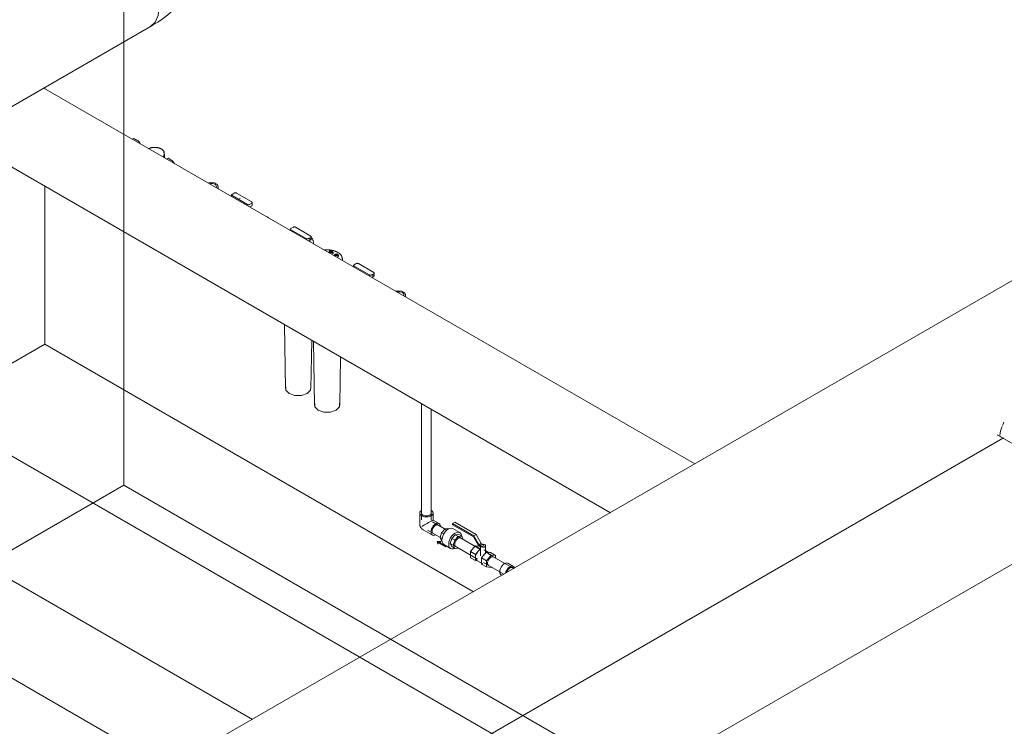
# Model space of a CAD drawing. Header units: metres. Extents: x -54598 to 1827199, y -329446 to -256744.
# Tile 384 of 474: x 222651 to 225827, y -301591 to -299312. Entities that reach past the tile are written whole.
import ezdxf

# ---------------------------------------------------------------- set-up
doc = ezdxf.new("R2010")
doc.units = ezdxf.units.M
for name, color, linetype, lineweight in [('A-WALL', 113, 'Continuous', 20), ('G-ANNO-SYMB', 7, 'Continuous', 9), ('M-EQPM', 7, 'Continuous', 20), ('P-PIPE', 7, 'Continuous', 20)]:
    doc.layers.add(name, color=color, linetype=linetype, lineweight=lineweight)
doc.styles.add('ISO_1.0', font='isocpeur.ttf')

# ---------------------------------------------------------------- blocks, each defined once
blk = doc.blocks.new('ADSK_СтальСварка_Врезка - Врезка стальная-737272-AKS44')
at = {"layer": 'P-PIPE', "color": 1}
for p, q in [((-13633.1, -10347.2), (-13720.7, -10296.6)), ((-13560.2, -10389.3), (-13633.1, -10347.2)), ((-13797.1, -10406.1), (-13699.6, -10462.4)), ((-13699.6, -10462.4), (-13626.7, -10504.4))]:
    blk.add_line(p, q, dxfattribs=at)
for points in [[(-13560.2, -10389.3, 0), (-13570, -10386.3, 0), (-13581.3, -10387.4, 0), (-13593.5, -10392.6, 0), (-13605.6, -10401.4, 0), (-13617, -10413.4, 0), (-13626.7, -10427.7, 0), (-13634.2, -10443.2, 0), (-13638.9, -10459, 0), (-13640.5, -10474, 0)], [(-13640.5, -10474, 0), (-13638.9, -10487.1, 0), (-13634.2, -10497.5, 0), (-13626.7, -10504.4, 0)]]:
    blk.add_polyline3d(points, dxfattribs=at)
blk = doc.blocks.new('Reflex_Fillsoft_II - Reflex Fillsoft II-543100-AKS44')
at = {"layer": 'M-EQPM', "color": 150}
for p, q in [((-16150, -9703.8), (-16154.4, -9701.3)), ((-16146.7, -9705.7), (-16151.9, -9702.7)), ((-16148.9, -9703.9), (-16151.7, -9702.3)), ((-16002.2, -9789.3), (-16002.2, -9785.6)), ((-15951.9, -9814.4), (-15953.1, -9817.5)), ((-15942.5, -9814.3), (-15949.6, -9814.3)), ((-15947.9, -9815.3), (-15947.9, -9817.4)), ((-15942, -9817.5), (-15941.6, -9816.1)), ((-15939, -9817.5), (-15940.2, -9814.4)), ((-15934.2, -9824.6), (-15935.4, -9827.7)), ((-15924.8, -9824.5), (-15931.9, -9824.5)), ((-15930.2, -9825.5), (-15930.2, -9827.6)), ((-15921.3, -9827.7), (-15922.5, -9824.6)), ((-15908.9, -9843.2), (-15908.9, -9839.5)), ((-16095.4, -10050.7), (-16092.2, -10256.1)), ((-16010.2, -10256.1), (-16007.8, -10101.9)), ((-16002.1, -10104.6), (-15998.9, -10310)), ((-15916.9, -10310), (-15914.5, -10155.2))]:
    blk.add_line(p, q, dxfattribs=at)
for points in [[(-16002.2, -9785.6, 0), (-16002.3, -9784.3, 0), (-16002.4, -9782.9, 0), (-16002.6, -9781.6, 0), (-16003, -9780.2, 0), (-16003.4, -9778.9, 0), (-16003.9, -9777.6, 0), (-16004.4, -9776.4, 0), (-16005.1, -9775.1, 0), (-16005.8, -9773.9, 0), (-16006.6, -9772.8, 0), (-16007.5, -9771.6, 0), (-16008.5, -9770.5, 0), (-16009.5, -9769.5, 0), (-16010.5, -9768.5, 0)], [(-15908.9, -9839.5, 0), (-15908.9, -9838.2, 0), (-15909.1, -9836.8, 0), (-15909.3, -9835.4, 0), (-15909.6, -9834.1, 0), (-15910, -9832.8, 0), (-15910.5, -9831.5, 0), (-15911.1, -9830.3, 0), (-15911.8, -9829, 0), (-15912.5, -9827.8, 0), (-15913.3, -9826.7, 0), (-15914.2, -9825.5, 0), (-15915.1, -9824.4, 0), (-15916.1, -9823.4, 0), (-15917.2, -9822.3, 0), (-15918.3, -9821.3, 0), (-15919.5, -9820.4, 0), (-15920.7, -9819.5, 0), (-15922, -9818.6, 0), (-15923.4, -9817.7, 0), (-15924.8, -9816.9, 0), (-15926.2, -9816.2, 0), (-15927.7, -9815.4, 0), (-15929.2, -9814.7, 0), (-15930.8, -9814.1, 0), (-15932.4, -9813.4, 0), (-15934, -9812.9, 0), (-15935.7, -9812.3, 0), (-15937.4, -9811.8, 0), (-15939.1, -9811.4, 0), (-15940.8, -9811, 0), (-15942.6, -9810.6, 0), (-15944.4, -9810.2, 0), (-15946.2, -9810, 0), (-15948, -9809.7, 0), (-15949.9, -9809.5, 0), (-15951.7, -9809.3, 0), (-15953.6, -9809.2, 0), (-15955.5, -9809.1, 0), (-15957.4, -9809.1, 0), (-15959.2, -9809.1, 0), (-15961.1, -9809.2, 0), (-15963, -9809.3, 0), (-15964.8, -9809.4, 0), (-15966.7, -9809.6, 0)], [(-15941.8, -9817.6, 0), (-15940.2, -9814.2, 0), (-15944.5, -9811.8, 0), (-15950.3, -9812.7, 0)], [(-15953.1, -9817.5, 0), (-15953, -9817.3, 0), (-15952.3, -9816.3, 0)], [(-15950.3, -9812.7, 0), (-15951.8, -9816, 0), (-15947.6, -9818.5, 0), (-15941.8, -9817.6, 0)], [(-15949.6, -9813.1, 0), (-15949.6, -9817.2, 0), (-15942.5, -9817.2, 0)], [(-15942.5, -9817.2, 0), (-15942.5, -9813.1, 0), (-15949.6, -9813.1, 0)], [(-15944.1, -9817.4, 0), (-15944.1, -9815.3, 0), (-15947.9, -9815.3, 0)], [(-15944.7, -9817.1, 0), (-15945.3, -9816.9, 0), (-15946, -9816.9, 0), (-15946.7, -9816.9, 0), (-15947.3, -9817.1, 0)], [(-15940.9, -9821.3, 0), (-15942.4, -9822, 0), (-15944.1, -9822.4, 0)], [(-15939, -9817.3, 0), (-15938.8, -9818.4, 0), (-15939, -9819.5, 0), (-15939.7, -9820.5, 0), (-15940.9, -9821.3, 0)], [(-15935.4, -9827.7, 0), (-15935.3, -9827.5, 0), (-15934.6, -9826.5, 0)], [(-15932.6, -9822.9, 0), (-15934.1, -9826.2, 0), (-15929.9, -9828.7, 0), (-15924.1, -9827.8, 0)], [(-15924.1, -9827.8, 0), (-15922.5, -9824.4, 0), (-15926.8, -9822, 0), (-15932.6, -9822.9, 0)], [(-15931.9, -9823.3, 0), (-15931.9, -9827.4, 0), (-15924.8, -9827.4, 0)], [(-15924.8, -9827.4, 0), (-15924.8, -9823.3, 0), (-15931.9, -9823.3, 0)], [(-15926, -9826.3, 0), (-15926.5, -9825.5, 0), (-15930.2, -9825.5, 0)], [(-15927, -9827.3, 0), (-15927.7, -9827.1, 0), (-15928.3, -9827.1, 0), (-15929, -9827.1, 0), (-15929.7, -9827.3, 0)], [(-15923.2, -9831.6, 0), (-15924.7, -9832.2, 0), (-15926.5, -9832.6, 0)], [(-15921.3, -9827.5, 0), (-15921.1, -9828.6, 0), (-15921.3, -9829.7, 0), (-15922.1, -9830.7, 0), (-15923.2, -9831.6, 0)], [(-16091.2, -10250.8, 0), (-16090.8, -10262.1, 0), (-16080.2, -10272.7, 0), (-16061.8, -10278.8, 0), (-16040.6, -10278.8, 0), (-16022.2, -10272.7, 0)], [(-16022.2, -10272.7, 0), (-16011.6, -10262.1, 0), (-16011.1, -10251.2, 0)], [(-15997.9, -10304.7, 0), (-15997.5, -10315.9, 0), (-15986.9, -10326.6, 0), (-15968.5, -10332.7, 0), (-15947.3, -10332.7, 0), (-15928.9, -10326.6, 0)], [(-15928.9, -10326.6, 0), (-15918.3, -10315.9, 0), (-15917.7, -10305, 0)]]:
    blk.add_polyline3d(points, dxfattribs=at)
blk = doc.blocks.new('ADSK_Полипропилен_Тройник - Универсальный-675123-AKS44')
at = {"layer": 'P-PIPE', "color": 150}
for p, q in [((-15707.4, -9959.2), (-15705.2, -9955.4)), ((-15705, -9960.9), (-15705, -9953.4))]:
    blk.add_line(p, q, dxfattribs=at)
for points in [[(-15705.2, -9955.3, 0), (-15707.3, -9947.8, 0), (-15716.7, -9942.4, 0), (-15729.8, -9941.2, 0), (-15736.5, -9942.4, 0)], [(-15715.2, -9946.9, 0), (-15718.5, -9945.4, 0), (-15722.3, -9944.5, 0), (-15726.5, -9944.2, 0), (-15730.6, -9944.5, 0), (-15732.6, -9944.9, 0)], [(-15711, -9955.8, 0), (-15710.5, -9953.4, 0), (-15711, -9951, 0), (-15712.6, -9948.8, 0), (-15715.2, -9946.9, 0)]]:
    blk.add_polyline3d(points, dxfattribs=at)
blk = doc.blocks.new('Reflex_Fillset - Reflex _Fillset_-543101-AKS44')
at = {"layer": 'M-EQPM', "color": 150}
for p, q in [((-16585.9, -9452.3), (-16581.6, -9449.7)), ((-16581.6, -9449.7), (-16568.8, -9457.1)), ((-16565.6, -9460.1), (-16561, -9466.4)), ((-16483.2, -9500.8), (-16483.2, -9497.9)), ((-16482.2, -9512.2), (-16482.2, -9500.8)), ((-16474.6, -9515.3), (-16471.2, -9513.4)), ((-16471.2, -9513.4), (-16458.5, -9520.7)), ((-16455.3, -9523.8), (-16450.5, -9530.4))]:
    blk.add_line(p, q, dxfattribs=at)
for points in [[(-16568.8, -9457.1, 0), (-16567.7, -9457.9, 0), (-16566.6, -9458.9, 0), (-16565.6, -9460.1, 0)], [(-16483.2, -9497.9, 0), (-16483.2, -9497.1, 0), (-16483.3, -9496.2, 0), (-16483.4, -9495.4, 0), (-16483.6, -9494.5, 0), (-16483.9, -9493.7, 0), (-16484.2, -9492.9, 0), (-16484.6, -9492.1, 0), (-16485, -9491.4, 0), (-16485.5, -9490.6, 0), (-16486, -9489.9, 0), (-16486.5, -9489.2, 0), (-16487.1, -9488.5, 0), (-16487.7, -9487.8, 0), (-16488.4, -9487.2, 0), (-16489.1, -9486.5, 0), (-16489.9, -9485.9, 0), (-16490.6, -9485.4, 0), (-16491.4, -9484.8, 0), (-16492.3, -9484.3, 0), (-16493.2, -9483.8, 0), (-16494.1, -9483.3, 0), (-16495, -9482.8, 0), (-16496, -9482.4, 0), (-16496.9, -9482, 0), (-16497.9, -9481.6, 0), (-16499, -9481.2, 0), (-16500, -9480.9, 0), (-16501.1, -9480.6, 0), (-16502.2, -9480.3, 0), (-16503.3, -9480, 0), (-16504.4, -9479.8, 0), (-16505.5, -9479.6, 0), (-16506.7, -9479.4, 0), (-16507.8, -9479.2, 0), (-16509, -9479.1, 0), (-16510.2, -9479, 0), (-16511.3, -9478.9, 0), (-16512.5, -9478.9, 0), (-16513.7, -9478.8, 0), (-16514.9, -9478.8, 0), (-16516.1, -9478.9, 0), (-16517.3, -9478.9, 0), (-16518.4, -9479, 0), (-16519.6, -9479.1, 0), (-16520.8, -9479.3, 0), (-16521.9, -9479.5, 0), (-16523, -9479.6, 0), (-16524.2, -9479.9, 0), (-16525.3, -9480.1, 0), (-16526.4, -9480.4, 0), (-16527.5, -9480.7, 0), (-16528.5, -9481, 0), (-16529.6, -9481.4, 0), (-16530.6, -9481.7, 0), (-16531.6, -9482.1, 0), (-16532.6, -9482.6, 0)], [(-16486, -9509.5, 0), (-16482.6, -9503.6, 0), (-16484.5, -9493.8, 0)], [(-16486.7, -9508.9, 0), (-16483.6, -9503.6, 0), (-16483.9, -9497.1, 0)], [(-16458.5, -9520.7, 0), (-16457.4, -9521.5, 0), (-16456.3, -9522.6, 0), (-16455.3, -9523.8, 0)]]:
    blk.add_polyline3d(points, dxfattribs=at)
blk = doc.blocks.new('ADSK_Полипропилен_Тройник - Универсальный-V409-AKS44')
at = {"layer": 'P-PIPE', "color": 150}
blk.add_line((-16309.6, -9611.8), (-16309.6, -9604.4), dxfattribs=at)
for points in [[(-16312, -9610.1, 0), (-16309.8, -9606.3, 0), (-16311.9, -9598.7, 0), (-16321.3, -9593.3, 0), (-16334.4, -9592.1, 0), (-16341, -9593.4, 0)], [(-16319.7, -9597.8, 0), (-16323.1, -9596.4, 0), (-16326.9, -9595.4, 0), (-16331.1, -9595.1, 0), (-16335.2, -9595.4, 0), (-16337.2, -9595.8, 0)], [(-16315.6, -9606.8, 0), (-16315.1, -9604.4, 0), (-16315.6, -9602, 0), (-16317.2, -9599.8, 0), (-16319.7, -9597.8, 0)]]:
    blk.add_polyline3d(points, dxfattribs=at)
blk = doc.blocks.new('ADSK_Полипропилен_Отвод - Универсальный-675131-AKS44')
at = {"layer": 'P-PIPE', "color": 150}
for p, q in [((-15659.5, -10658.3), (-15659.5, -10693)), ((-15653.5, -10660.7), (-15654, -10658.3)), ((-15651.9, -10663), (-15653.5, -10660.7)), ((-15649.3, -10664.9), (-15651.9, -10663)), ((-15616.5, -10680.6), (-15616.5, -10658.3)), ((-15616.5, -10680.6), (-15616.6, -10680.7)), ((-15597.2, -10691.8), (-15616.5, -10680.6)), ((-15648.8, -10711.7), (-15618.7, -10729))]:
    blk.add_line(p, q, dxfattribs=at)
for points in [[(-15654.1, -10650.1, 0), (-15656.6, -10652.1, 0), (-15658.8, -10655.1, 0), (-15659.5, -10658.3, 0), (-15658.8, -10661.6, 0), (-15656.6, -10664.6, 0), (-15653.2, -10667.1, 0), (-15648.8, -10669.1, 0), (-15643.6, -10670.3, 0), (-15638, -10670.8, 0), (-15632.4, -10670.3, 0), (-15627.3, -10669.1, 0), (-15622.8, -10667.1, 0)], [(-15622, -10658.3, 0), (-15622.6, -10660.7, 0), (-15624.2, -10663, 0), (-15626.7, -10664.9, 0), (-15630, -10666.3, 0), (-15633.9, -10667.3, 0), (-15638, -10667.6, 0), (-15642.2, -10667.3, 0), (-15646, -10666.3, 0), (-15649.3, -10664.9, 0)], [(-15622.8, -10667.1, 0), (-15619.4, -10664.6, 0), (-15617.2, -10661.6, 0), (-15616.5, -10658.3, 0), (-15617.2, -10655.1, 0), (-15619.4, -10652.1, 0), (-15621.9, -10650.1, 0)], [(-15659.5, -10693, 0), (-15659.5, -10693.8, 0), (-15659.5, -10694.5, 0), (-15659.4, -10695.2, 0), (-15659.3, -10695.8, 0), (-15659.2, -10696.4, 0), (-15659.1, -10697, 0), (-15659, -10697.6, 0), (-15658.9, -10698.2, 0), (-15658.7, -10698.7, 0), (-15658.6, -10699.3, 0), (-15658.4, -10699.8, 0), (-15658.3, -10700.3, 0), (-15658.1, -10700.8, 0), (-15657.9, -10701.3, 0), (-15657.7, -10701.7, 0), (-15657.5, -10702.2, 0), (-15657.3, -10702.6, 0), (-15657, -10703.1, 0), (-15656.8, -10703.5, 0), (-15656.5, -10704, 0), (-15656.3, -10704.4, 0), (-15656, -10704.8, 0), (-15655.7, -10705.2, 0), (-15655.4, -10705.6, 0), (-15655.1, -10706, 0), (-15654.8, -10706.4, 0), (-15654.5, -10706.8, 0), (-15654.2, -10707.2, 0), (-15653.8, -10707.7, 0), (-15653.4, -10708.1, 0), (-15653, -10708.4, 0), (-15652.6, -10708.8, 0), (-15652.2, -10709.2, 0), (-15651.7, -10709.6, 0), (-15651.2, -10710, 0), (-15650.7, -10710.4, 0), (-15650.1, -10710.8, 0), (-15649.6, -10711.2, 0), (-15648.9, -10711.6, 0), (-15648.8, -10711.7, 0)], [(-15653.2, -10701.8, 0), (-15650.4, -10700.2, 0), (-15647.3, -10698.4, 0), (-15643.7, -10696.3, 0), (-15639.8, -10694.1, 0), (-15635.6, -10691.7, 0), (-15631.2, -10689.1, 0), (-15626.8, -10686.6, 0), (-15622.8, -10684.3, 0)], [(-15608, -10692.8, 0), (-15611.9, -10695.7, 0), (-15615.6, -10699.6, 0), (-15618.7, -10704.2, 0), (-15621.1, -10709.2, 0), (-15622.6, -10714.3, 0), (-15623.2, -10719.2, 0), (-15622.6, -10723.4, 0), (-15621.1, -10726.8, 0), (-15618.7, -10729, 0), (-15615.6, -10730, 0), (-15611.9, -10729.6, 0), (-15608.9, -10728.5, 0)], [(-15622.8, -10684.3, 0), (-15619.7, -10682.5, 0), (-15617.6, -10681.3, 0), (-15616.6, -10680.7, 0)], [(-15619.3, -10716.9, 0), (-15618.9, -10713.3, 0), (-15617.8, -10709.5, 0), (-15616, -10705.8, 0), (-15613.6, -10702.3, 0), (-15610.9, -10699.5, 0), (-15608, -10697.3, 0), (-15605, -10696.1, 0), (-15602.3, -10695.8, 0), (-15600, -10696.5, 0)], [(-15592.8, -10700.6, 0), (-15593.3, -10697.4, 0), (-15594.8, -10694, 0), (-15597.2, -10691.8, 0), (-15600.4, -10690.8, 0), (-15604, -10691.2, 0), (-15608, -10692.8, 0)], [(-15616, -10724.3, 0), (-15617.8, -10722.6, 0), (-15618.9, -10720.1, 0), (-15619.3, -10716.9, 0)]]:
    blk.add_polyline3d(points, dxfattribs=at)
blk = doc.blocks.new('Tecofi_CA1103_Клапан обратный пружинный - Клапан обратный муфтовый_CA 1103-675972-AKS44')
at = {"layer": 'P-PIPE', "color": 150}
for p, q in [((-15593.6, -10737.2), (-15588.9, -10721.4)), ((-15588.9, -10721.4), (-15577.5, -10709.4)), ((-15582, -10725.4), (-15588.9, -10721.4)), ((-15577.5, -10709.4), (-15566.2, -10708.3)), ((-15577.5, -10709.4), (-15571.5, -10712.9)), ((-15556.4, -10740.2), (-15545, -10728.2)), ((-15530.3, -10721.2), (-15552.5, -10708.3)), ((-15545, -10728.2), (-15533.6, -10727.1)), ((-15545, -10728.2), (-15535.1, -10733.9)), ((-15523.7, -10732.8), (-15535.1, -10733.9)), ((-15533.6, -10727.1), (-15523.7, -10732.8)), ((-15519, -10743.2), (-15523.7, -10732.8)), ((-15598.1, -10750.2), (-15603, -10750)), ((-15603, -10750), (-15602, -10752.6)), ((-15603, -10751.7), (-15603, -10750)), ((-15602, -10754.2), (-15603, -10751.7)), ((-15602, -10752.6), (-15600.8, -10756.9)), ((-15602, -10754.2), (-15602, -10752.6)), ((-15600.8, -10758.5), (-15602, -10754.2)), ((-15600.8, -10756.9), (-15599.2, -10752.7)), ((-15599.2, -10754.3), (-15600.8, -10758.5)), ((-15600.8, -10758.5), (-15600.8, -10756.9)), ((-15599.2, -10752.7), (-15576.6, -10765.8)), ((-15599.2, -10754.3), (-15599.2, -10752.7)), ((-15576.6, -10767.4), (-15599.2, -10754.3)), ((-15591.7, -10750.3), (-15598.1, -10750.2)), ((-15598.1, -10751.9), (-15598.1, -10750.2)), ((-15597.8, -10751.9), (-15594.3, -10751.6)), ((-15575.2, -10764.9), (-15597.8, -10751.9)), ((-15594.3, -10751.6), (-15591.7, -10750.3)), ((-15594.3, -10753.2), (-15594.3, -10751.6)), ((-15594.3, -10751.9), (-15591.7, -10752)), ((-15591.7, -10752), (-15594.3, -10753.2)), ((-15588.9, -10747.7), (-15593.6, -10737.2)), ((-15593.6, -10737.2), (-15587.6, -10740.7)), ((-15591.7, -10750.3), (-15591.7, -10752)), ((-15582, -10759.4), (-15559.8, -10772.3)), ((-15576.6, -10765.8), (-15575.2, -10764.9)), ((-15575.2, -10766.6), (-15575.2, -10764.9)), ((-15561.1, -10756), (-15556.4, -10740.2)), ((-15556.4, -10766.4), (-15561.1, -10756)), ((-15561.1, -10756), (-15551.2, -10761.7)), ((-15546.5, -10745.9), (-15556.4, -10740.2)), ((-15546.5, -10745.9), (-15551.2, -10761.7)), ((-15551.2, -10761.7), (-15546.5, -10772.1)), ((-15535.1, -10733.9), (-15546.5, -10745.9)), ((-15576.6, -10765.7), (-15575.2, -10766.6)), ((-15576.6, -10767.4), (-15576.6, -10765.8)), ((-15575.2, -10766.6), (-15576.6, -10767.4)), ((-15556.4, -10766.4), (-15546.5, -10772.1)), ((-15546.5, -10772.1), (-15535.1, -10771))]:
    blk.add_line(p, q, dxfattribs=at)
for points in [[(-15588.1, -10745.9, 0), (-15587.4, -10739.3, 0), (-15585.3, -10732.3, 0), (-15582, -10725.4, 0), (-15577.7, -10719, 0), (-15572.7, -10713.7, 0), (-15567.3, -10709.8, 0), (-15561.9, -10707.5, 0), (-15556.8, -10707, 0), (-15552.5, -10708.3, 0)], [(-15524.3, -10732.2, 0), (-15524.9, -10728.9, 0), (-15526.9, -10724.3, 0), (-15530.3, -10721.2, 0), (-15534.6, -10719.9, 0), (-15539.6, -10720.4, 0), (-15545, -10722.7, 0), (-15550.4, -10726.6, 0), (-15555.4, -10731.9, 0), (-15559.8, -10738.2, 0), (-15563.1, -10745.1, 0), (-15565.2, -10752.1, 0), (-15565.9, -10758.8, 0)], [(-15582, -10759.4, 0), (-15585.3, -10756.4, 0), (-15587.4, -10751.8, 0), (-15588.1, -10745.9, 0)], [(-15565.9, -10758.8, 0), (-15565.2, -10764.6, 0), (-15563.1, -10769.2, 0), (-15559.8, -10772.3, 0), (-15555.4, -10773.6, 0), (-15550.4, -10773.1, 0), (-15547.2, -10772, 0)], [(-15546.4, -10759, 0), (-15546, -10755.4, 0), (-15544.9, -10751.6, 0), (-15543.1, -10747.8, 0), (-15540.8, -10744.4, 0), (-15538, -10741.5, 0), (-15535.1, -10739.4, 0), (-15532.2, -10738.2, 0), (-15529.4, -10737.9, 0), (-15527.1, -10738.6, 0)], [(-15543.1, -10766.3, 0), (-15544.9, -10764.6, 0), (-15546, -10762.2, 0), (-15546.4, -10759, 0)]]:
    blk.add_polyline3d(points, dxfattribs=at)
blk = doc.blocks.new('Tecofi_BS1143_Кран шаровый - Кран шаровый_BS 1143-676145-AKS44')
at = {"layer": 'P-PIPE', "color": 150}
for p, q in [((-15553.6, -10692), (-15546.5, -10687.9)), ((-15553.6, -10696.1), (-15553.6, -10692)), ((-15484.7, -10731.8), (-15553.6, -10692)), ((-15486.1, -10735), (-15553.6, -10696.1)), ((-15546.5, -10687.9), (-15477.6, -10727.7)), ((-15484.7, -10731.8), (-15477.6, -10727.7)), ((-15468.4, -10759.9), (-15484.7, -10731.8)), ((-15477.6, -10727.7), (-15461.3, -10755.9)), ((-15496, -10782.3), (-15481.1, -10763.8)), ((-15486.1, -10735), (-15469.9, -10763.2)), ((-15481.1, -10763.8), (-15466.5, -10765.1)), ((-15464.9, -10773.2), (-15481.1, -10763.8)), ((-15469.9, -10763.2), (-15463, -10767.1)), ((-15468.4, -10759.9), (-15461.3, -10755.9)), ((-15458.8, -10765.5), (-15468.4, -10759.9)), ((-15463.3, -10763.4), (-15463.3, -10795.6)), ((-15461.3, -10755.9), (-15451.7, -10761.4)), ((-15451.7, -10761.4), (-15458.8, -10765.5)), ((-15447.3, -10789.1), (-15447.3, -10763.4)), ((-15496, -10802.1), (-15496, -10782.3)), ((-15479.7, -10791.7), (-15496, -10782.3)), ((-15464.9, -10773.2), (-15479.7, -10791.7)), ((-15479.7, -10791.7), (-15479.7, -10811.5)), ((-15463, -10773.4), (-15464.9, -10773.2)), ((-15460.5, -10802.8), (-15445.7, -10784.3)), ((-15435.2, -10785.9), (-15451.8, -10776.3)), ((-15445.7, -10784.3), (-15430.8, -10785.6)), ((-15429.4, -10793.7), (-15445.7, -10784.3)), ((-15429.4, -10793.7), (-15444.3, -10812.1)), ((-15430.8, -10785.6), (-15414.6, -10795)), ((-15414.6, -10795), (-15429.4, -10793.7)), ((-15414.6, -10803.8), (-15414.6, -10795)), ((-15479.7, -10811.5), (-15496, -10802.1)), ((-15479.7, -10811.5), (-15474.6, -10812)), ((-15475.4, -10811.2), (-15456.2, -10822.3)), ((-15460.5, -10822.6), (-15460.5, -10802.8)), ((-15444.3, -10812.1), (-15460.5, -10802.8)), ((-15444.3, -10831.9), (-15460.5, -10822.6)), ((-15444.3, -10812.1), (-15444.3, -10831.9)), ((-15444.3, -10831.9), (-15429.4, -10833.3))]:
    blk.add_line(p, q, dxfattribs=at)
for points in [[(-15463.3, -10763.4, 0), (-15463, -10764.6, 0), (-15462.2, -10765.7, 0), (-15460.9, -10766.7, 0), (-15459.3, -10767.4, 0), (-15457.3, -10767.9, 0), (-15455.3, -10768.1, 0), (-15453.2, -10767.9, 0), (-15451.3, -10767.4, 0), (-15449.6, -10766.7, 0)], [(-15460.9, -10760.2, 0), (-15462.2, -10761.1, 0), (-15463, -10762.2, 0)], [(-15449.6, -10766.7, 0), (-15448.3, -10765.7, 0), (-15447.5, -10764.6, 0), (-15447.3, -10763.4, 0), (-15447.5, -10762.2, 0), (-15448.3, -10761.1, 0), (-15449.6, -10760.2, 0), (-15451.3, -10759.4, 0), (-15453.2, -10759, 0), (-15455.3, -10758.8, 0), (-15457.3, -10759, 0), (-15459.3, -10759.4, 0), (-15460.9, -10760.2, 0)], [(-15479.7, -10801.6, 0), (-15479.2, -10796.9, 0), (-15477.7, -10791.9, 0), (-15475.4, -10787, 0), (-15472.3, -10782.5, 0), (-15468.7, -10778.7, 0), (-15464.9, -10775.9, 0), (-15463, -10774.9, 0)], [(-15475.4, -10811.2, 0), (-15477.7, -10809, 0), (-15479.2, -10805.7, 0), (-15479.7, -10801.6, 0)], [(-15440.7, -10820, 0), (-15440.4, -10816.4, 0), (-15439.2, -10812.6, 0), (-15437.4, -10808.9, 0), (-15435.1, -10805.4, 0), (-15432.4, -10802.5, 0), (-15429.4, -10800.4, 0), (-15426.5, -10799.2, 0), (-15423.8, -10798.9, 0), (-15421.4, -10799.6, 0)], [(-15437.4, -10827.3, 0), (-15439.2, -10825.7, 0), (-15440.4, -10823.2, 0), (-15440.7, -10820, 0)]]:
    blk.add_polyline3d(points, dxfattribs=at)
blk = doc.blocks.new('DSI_КрыльчатыеСчетчикиХолоднойВоды_Стандарт_Тепловодомер - DN25_IP54_Металлический_260_Класс_В-543109-AKS44')
at = {"layer": 'P-PIPE', "color": 150}
blk.add_line((-15356.3, -10837.2), (-15359.9, -10835.1), dxfattribs=at)
blk = doc.blocks.new('ADSK_Полипропилен_Муфта переходная - Переходной-675117-AKS44')
at = {"layer": 'P-PIPE', "color": 150}
for p, q in [((-15357.5, -10830.2), (-15375.2, -10820)), ((-15396.7, -10857.2), (-15393.8, -10858.9)), ((-15355.3, -10836.6), (-15359.8, -10834.1))]:
    blk.add_line(p, q, dxfattribs=at)
for points in [[(-15401.1, -10847.4, 0), (-15400.6, -10842.5, 0), (-15399.1, -10837.4, 0), (-15396.7, -10832.4, 0), (-15393.5, -10827.8, 0), (-15389.9, -10823.9, 0), (-15385.9, -10821, 0), (-15382, -10819.4, 0), (-15378.3, -10819, 0), (-15375.2, -10820, 0)], [(-15396.7, -10857.2, 0), (-15399.1, -10855, 0), (-15400.6, -10851.6, 0), (-15401.1, -10847.4, 0)], [(-15353.6, -10835.8, 0), (-15355.1, -10832.4, 0), (-15357.5, -10830.2, 0), (-15360.7, -10829.2, 0), (-15364.3, -10829.6, 0), (-15368.3, -10831.2, 0), (-15372.2, -10834.1, 0), (-15375.9, -10838, 0), (-15379, -10842.6, 0), (-15381.4, -10847.6, 0), (-15382.9, -10852.6, 0)], [(-15379.6, -10850.6, 0), (-15378.7, -10847.9, 0), (-15376.8, -10843.9, 0), (-15374.3, -10840.2, 0), (-15371.4, -10837.2, 0), (-15368.3, -10834.9, 0), (-15365.2, -10833.6, 0), (-15362.3, -10833.3, 0), (-15359.8, -10834.1, 0)]]:
    blk.add_polyline3d(points, dxfattribs=at)
blk = doc.blocks.new('ADSK_Кран шаровой ППР_DN20-63 - Кран шаровый ППР 32-681049-AKS44')
at = {"layer": 'P-PIPE'}
for p, q in [((-16076.2, -9742.4), (-16076.2, -9746.6)), ((-16067.6, -9736.3), (-16074.7, -9740.4)), ((-16074.7, -9744.4), (-16025.2, -9773)), ((-16011.1, -9764.9), (-16060.6, -9736.3)), ((-16018.2, -9773), (-16011.1, -9768.9)), ((-16011.1, -9777.1), (-16017.2, -9780.6)), ((-16014, -9782.5), (-16014, -9773)), ((-16009.6, -9775.1), (-16009.6, -9766.9))]:
    blk.add_line(p, q, dxfattribs=at)
for points in [[(-16074.7, -9740.4, 0), (-16075.5, -9741, 0), (-16076, -9741.7, 0), (-16076.2, -9742.4, 0), (-16076, -9743.1, 0), (-16075.5, -9743.8, 0), (-16074.7, -9744.4, 0)], [(-16060.6, -9736.3, 0), (-16061.6, -9735.8, 0), (-16062.8, -9735.5, 0), (-16064.1, -9735.4, 0), (-16065.4, -9735.5, 0), (-16066.6, -9735.8, 0), (-16067.6, -9736.3, 0)], [(-16025.2, -9773, 0), (-16024.2, -9773.5, 0), (-16023, -9773.8, 0), (-16021.7, -9773.9, 0), (-16020.4, -9773.8, 0), (-16019.2, -9773.5, 0), (-16018.2, -9773, 0)], [(-16011.1, -9768.9, 0), (-16010.3, -9768.3, 0), (-16009.8, -9767.6, 0), (-16009.6, -9766.9, 0), (-16009.8, -9766.1, 0), (-16010.3, -9765.5, 0), (-16011.1, -9764.9, 0)], [(-16010.3, -9773.6, 0), (-16009.8, -9774.3, 0), (-16009.6, -9775.1, 0), (-16009.8, -9775.8, 0), (-16010.3, -9776.5, 0), (-16011.1, -9777.1, 0)]]:
    blk.add_polyline3d(points, dxfattribs=at)
blk = doc.blocks.new('ADSK_Кран шаровой ППР_DN20-63 - Кран шаровый ППР 32-V410-AKS44')
at = {"layer": 'P-PIPE', "color": 150}
for p, q in [((-16266.4, -9632.4), (-16266.4, -9636.8)), ((-16257.8, -9626.2), (-16264.9, -9630.3)), ((-16264.9, -9634.4), (-16215.4, -9663)), ((-16201.2, -9654.8), (-16250.7, -9626.2)), ((-16239.5, -9644.2), (-16239.5, -9642.6)), ((-16208.3, -9663), (-16201.2, -9658.9)), ((-16201.2, -9667.1), (-16207.2, -9670.5)), ((-16199.8, -9665), (-16199.8, -9656.9))]:
    blk.add_line(p, q, dxfattribs=at)
for points in [[(-16264.9, -9630.3, 0), (-16265.7, -9630.9, 0), (-16266.2, -9631.6, 0), (-16266.4, -9632.4, 0), (-16266.2, -9633.1, 0), (-16265.7, -9633.8, 0), (-16264.9, -9634.4, 0)], [(-16250.7, -9626.2, 0), (-16251.8, -9625.8, 0), (-16253, -9625.5, 0), (-16254.3, -9625.4, 0), (-16255.6, -9625.5, 0), (-16256.8, -9625.8, 0), (-16257.8, -9626.2, 0)], [(-16215.4, -9663, 0), (-16214.4, -9663.4, 0), (-16213.1, -9663.7, 0), (-16211.9, -9663.8, 0), (-16210.6, -9663.7, 0), (-16209.4, -9663.4, 0), (-16208.3, -9663, 0)], [(-16201.2, -9658.9, 0), (-16200.5, -9658.3, 0), (-16200, -9657.6, 0), (-16199.8, -9656.9, 0), (-16200, -9656.1, 0), (-16200.5, -9655.4, 0), (-16201.2, -9654.8, 0)], [(-16200.5, -9663.6, 0), (-16200, -9664.3, 0), (-16199.8, -9665, 0), (-16200, -9665.8, 0), (-16200.5, -9666.5, 0), (-16201.2, -9667.1, 0)]]:
    blk.add_polyline3d(points, dxfattribs=at)
blk = doc.blocks.new('ADSK_Кран шаровой ППР_DN20-63 - Кран шаровый ППР 32-V411-AKS44')
at = {"layer": 'P-PIPE', "color": 150}
for p, q in [((-15872.6, -9859.7), (-15872.6, -9864.1)), ((-15864.1, -9853.6), (-15871.2, -9857.6)), ((-15871.2, -9861.7), (-15821.7, -9890.3)), ((-15807.5, -9882.1), (-15857, -9853.6)), ((-15814.6, -9890.3), (-15807.5, -9886.2)), ((-15807.5, -9894.4), (-15813.8, -9898)), ((-15810.4, -9900), (-15810.4, -9890.3)), ((-15806.1, -9892.3), (-15806.1, -9884.2))]:
    blk.add_line(p, q, dxfattribs=at)
for points in [[(-15871.2, -9857.6, 0), (-15872, -9858.2, 0), (-15872.5, -9858.9, 0), (-15872.6, -9859.7, 0), (-15872.5, -9860.4, 0), (-15872, -9861.1, 0), (-15871.2, -9861.7, 0)], [(-15857, -9853.6, 0), (-15858.1, -9853.1, 0), (-15859.3, -9852.8, 0), (-15860.6, -9852.7, 0), (-15861.9, -9852.8, 0), (-15863.1, -9853.1, 0), (-15864.1, -9853.6, 0)], [(-15821.7, -9890.3, 0), (-15820.6, -9890.8, 0), (-15819.4, -9891, 0), (-15818.1, -9891.1, 0), (-15816.8, -9891, 0), (-15815.6, -9890.8, 0), (-15814.6, -9890.3, 0)], [(-15807.5, -9886.2, 0), (-15806.7, -9885.6, 0), (-15806.2, -9884.9, 0), (-15806.1, -9884.2, 0), (-15806.2, -9883.4, 0), (-15806.7, -9882.7, 0), (-15807.5, -9882.1, 0)], [(-15806.7, -9890.9, 0), (-15806.2, -9891.6, 0), (-15806.1, -9892.3, 0), (-15806.2, -9893.1, 0), (-15806.7, -9893.8, 0), (-15807.5, -9894.4, 0)]]:
    blk.add_polyline3d(points, dxfattribs=at)
blk = doc.blocks.new('ADSK_СтальСварка_Отвод_ГОСТ17375-2001 - Исполнение 2-V416-AKS44')
at = {"layer": 'P-PIPE', "color": 5}
for points in [[(-16692.9, -8720.6, 0), (-16689.6, -8689.8, 0), (-16680, -8657.4, 0), (-16664.6, -8625.5, 0), (-16644.6, -8596.2, 0), (-16621.4, -8571.6, 0), (-16596.4, -8553.4, 0), (-16571.4, -8542.8, 0), (-16548.1, -8540.5, 0), (-16528.1, -8546.7, 0)], [(-16350, -8818, 0), (-16350.7, -8799.9, 0), (-16352.5, -8781.9, 0), (-16355.6, -8764.1, 0), (-16359.9, -8746.7, 0), (-16365.2, -8729.7, 0), (-16371.6, -8713.2, 0), (-16379, -8697.3, 0), (-16387.2, -8681.9, 0), (-16396.2, -8667.1, 0), (-16406, -8653, 0), (-16416.5, -8639.5, 0), (-16427.5, -8626.6, 0), (-16439.2, -8614.3, 0), (-16451.4, -8602.5, 0), (-16464, -8591.4, 0), (-16477.1, -8580.8, 0), (-16490.6, -8570.7, 0), (-16504.6, -8561.2, 0), (-16518.9, -8552.1, 0), (-16528.1, -8546.7, 0)], [(-16664.6, -8783.1, 0), (-16680, -8768.9, 0), (-16689.6, -8747.5, 0), (-16692.9, -8720.6, 0)], [(-16624.3, -8817.2, 0), (-16625.4, -8815.6, 0), (-16626.9, -8813.5, 0), (-16628.8, -8811.1, 0), (-16631.2, -8808.4, 0), (-16634.2, -8805.4, 0), (-16637.6, -8802.2, 0), (-16641.6, -8798.8, 0), (-16646.1, -8795.2, 0), (-16651.2, -8791.6, 0), (-16656.8, -8787.8, 0), (-16662.9, -8784.1, 0), (-16664.6, -8783.1, 0)], [(-16622.8, -8815.7, 0), (-16622.8, -8815.9, 0), (-16623.1, -8816.4, 0), (-16623.5, -8817.3, 0), (-16624.3, -8818.6, 0), (-16625.4, -8820.4, 0), (-16626.9, -8822.4, 0), (-16628.8, -8824.8, 0), (-16631.2, -8827.6, 0), (-16634.2, -8830.5, 0), (-16637.6, -8833.8, 0), (-16641.6, -8837.2, 0), (-16646.1, -8840.7, 0), (-16651.2, -8844.4, 0), (-16656.8, -8848.1, 0), (-16662.9, -8851.8, 0), (-16664.6, -8852.8, 0)], [(-16622.8, -8820.1, 0), (-16623.1, -8819.5, 0), (-16623.5, -8818.6, 0)], [(-16350, -8818, 0), (-16350.7, -8836.1, 0), (-16352.5, -8854, 0), (-16355.6, -8871.8, 0), (-16359.9, -8889.2, 0), (-16365.2, -8906.2, 0), (-16371.6, -8922.7, 0), (-16379, -8938.6, 0), (-16387.2, -8954, 0), (-16396.2, -8968.8, 0), (-16406, -8982.9, 0), (-16416.5, -8996.4, 0), (-16427.5, -9009.3, 0), (-16439.2, -9021.7, 0), (-16451.4, -9033.4, 0), (-16464, -9044.5, 0), (-16477.1, -9055.1, 0), (-16490.6, -9065.2, 0), (-16504.6, -9074.7, 0), (-16518.9, -9083.8, 0), (-16528.1, -9089.3, 0)], [(-16499.9, -9026.8, 0), (-16503.1, -8996, 0), (-16512.8, -8963.6, 0), (-16528.1, -8931.7, 0), (-16548.1, -8902.4, 0), (-16571.4, -8877.8, 0), (-16596.4, -8859.6, 0), (-16621.4, -8849, 0), (-16644.6, -8846.7, 0), (-16664.6, -8852.8, 0)], [(-16528.1, -9089.3, 0), (-16512.8, -9075, 0), (-16503.1, -9053.7, 0), (-16499.9, -9026.8, 0)]]:
    blk.add_polyline3d(points, dxfattribs=at)
blk = doc.blocks.new('fadffsaf')
at = {"layer": 'A-WALL'}
for p, q in [((457780.8, 87058.7), (457780.8, 87061.6)), ((457780.8, 86233.8), (457780.8, 86743.4)), ((457459.2, 86048.2), (457780.8, 86233.8)), ((457780.8, 86233.8), (459163.6, 85435.4))]:
    blk.add_line(p, q, dxfattribs=at)
at = {"layer": 'G-ANNO-SYMB'}
for p, q in [((458035.9, 91532.9), (458035.9, 85779.8)), ((452953.6, 88598.6), (461304.3, 83777.4)), ((452953.6, 82845.5), (458035.9, 85779.8)), ((458035.9, 85779.8), (466386.6, 80958.5))]:
    blk.add_line(p, q, dxfattribs=at)
at = {"layer": 'P-PIPE', "color": 5}
for p, q in [((456258.9, 86182.9), (458121.5, 87258.3)), ((459878, 85847.9), (457778.3, 87060.1)), ((457505.3, 86902.5), (459605, 85690.2)), ((459152.1, 84515.1), (460997.2, 85580.4))]:
    blk.add_line(p, q, dxfattribs=at)
at = {"layer": 'P-PIPE', "color": 1}
for p, q in [((460950.2, 86468.5), (458272.7, 84922.6)), ((458450.9, 85023.9), (456351.2, 86236.2)), ((456129.9, 86048.7), (458201.7, 84852.5)), ((460864.4, 85957.1), (460867.5, 85966.2)), ((460867.6, 85966.6), (460868.4, 85968.8)), ((458786.3, 84727.2), (460873.3, 85932.1)), ((460852.6, 85941.5), (460863.9, 85934.9))]:
    blk.add_line(p, q, dxfattribs=at)
at = {"layer": 'P-PIPE', "color": 150}
for p, q in [((458995.6, 86042), (458995.6, 85668)), ((459027.6, 85668), (459027.6, 86023.6)), ((459078.1, 85634.6), (459031.3, 85661.6)), ((459015.3, 85633.9), (459062.1, 85606.9)), ((459186.6, 85571.9), (459112.6, 85614.7)), ((459096.6, 85587), (459176.8, 85540.7)), ((459289, 85512.8), (459212, 85557.3)), ((459196, 85529.6), (459261.4, 85491.9))]:
    blk.add_line(p, q, dxfattribs=at)
at = {"layer": 'P-PIPE', "color": 5}
blk.add_polyline3d([(458149.8, 87320.8, 0), (458146.5, 87293.8, 0), (458136.9, 87272.5, 0), (458121.5, 87258.3, 0)], dxfattribs=at)
at = {"layer": 'P-PIPE', "color": 1}
for points in [[(460869.8, 85972.3, 0), (460871.5, 85976.3, 0), (460874.6, 85983, 0)], [(460861.5, 85939.4, 0), (460861.5, 85942.3, 0), (460861.8, 85946.1, 0)], [(460863.9, 85934.9, 0), (460863.7, 85935, 0), (460861.9, 85937.7, 0)], [(460862, 85947.3, 0), (460862.3, 85948.8, 0), (460864.4, 85957.1, 0)]]:
    blk.add_polyline3d(points, dxfattribs=at)
at = {"layer": 'M-EQPM', "color": 150}
for name in ['Reflex_Fillset - Reflex _Fillset_-543101-AKS44', 'Reflex_Fillsoft_II - Reflex Fillsoft II-543100-AKS44']:
    blk.add_blockref(name, (474649.7, 96347.6), dxfattribs=at)
at = {"layer": 'P-PIPE', "color": 5}
blk.add_blockref('ADSK_СтальСварка_Отвод_ГОСТ17375-2001 - Исполнение 2-V416-AKS44', (474649.7, 96347.6), dxfattribs=at)
at = {"layer": 'P-PIPE', "color": 150}
for name in ['ADSK_Полипропилен_Тройник - Универсальный-V409-AKS44', 'ADSK_Кран шаровой ППР_DN20-63 - Кран шаровый ППР 32-V410-AKS44', 'ADSK_Кран шаровой ППР_DN20-63 - Кран шаровый ППР 32-V411-AKS44', 'ADSK_Полипропилен_Тройник - Универсальный-675123-AKS44', 'ADSK_Полипропилен_Отвод - Универсальный-675131-AKS44', 'Tecofi_BS1143_Кран шаровый - Кран шаровый_BS 1143-676145-AKS44', 'Tecofi_CA1103_Клапан обратный пружинный - Клапан обратный муфтовый_CA 1103-675972-AKS44', 'ADSK_Полипропилен_Муфта переходная - Переходной-675117-AKS44', 'DSI_КрыльчатыеСчетчикиХолоднойВоды_Стандарт_Тепловодомер - DN25_IP54_Металлический_260_Класс_В-543109-AKS44']:
    blk.add_blockref(name, (474649.7, 96347.6), dxfattribs=at)
at = {"layer": 'P-PIPE'}
blk.add_blockref('ADSK_Кран шаровой ППР_DN20-63 - Кран шаровый ППР 32-681049-AKS44', (474649.7, 96347.6), dxfattribs=at)
at = {"layer": 'P-PIPE', "color": 1}
blk.add_blockref('ADSK_СтальСварка_Врезка - Врезка стальная-737272-AKS44', (474649.7, 96347.6), dxfattribs=at)

msp = doc.modelspace()

# ---------------------------------------------------------------- block references
at = {"color": 5, "lineweight": 30}
msp.add_blockref('fadffsaf', (-235048.8, -386593), dxfattribs=at)

# ---------------------------------------------------------------- texts
at = {"insert": (-31447.3, -294346.1), "char_height": 296.352, "width": 15926.819, "attachment_point": 1, "style": 'ISO_1.0'}
msp.add_mtext('\\pi6266.79412;ОБЩИЕ УКАЗАНИЯ.\\P\\pi7963.40932;\\P\\pi0; Данный   рабочий  проект выполнен согласно   задания   на  проектирование.\\PКотельная блочная  {\\C7;1100Гн} предназначена для снабжения теплом .\\P Расчетная температура наружного воздуха tнар.= -14°С.\\P Котельная блочная транспортабельная автоматизированная  {\\C7;1100Гн} производительностью 1.200 МВт смонтирована на прочной раме и поставляется в 100% заводской готовности.\\P Теплоснабжение осуществляется по открытой схеме по температурному графику 90-70°С (2-х трубная система).\\P Котельная комплектуется 2 водогрейными  автоматизированными  котлами  {\\fISOCPEUR|b0|i0|c238|p34;1} котел {\\C0;КВа-0,58\\C7;Гн}.  Котел  оборудован газовыми  горелками.\\PРасход газа на {\\fISOCPEUR|b0|i0|c238|p34;1} котел  {\\C0;КВа-0,46\\C7;Гн}.        -56.8 м3/ч.\\P Внутри блочной котельной располагаются водоподготовительная система, сетевые циркуляционные насосы,  а также электрооборудование, КИП и А (щиты управления, входные распределительные устройства, пульты управления и другое вспомогательное оборудование.\\P Дымовые трубы  поставляются  заводом-изготовителем.\\P Котельная  II  степени  огнестойкости.', dxfattribs=at)

doc.saveas('drawing.dxf')
